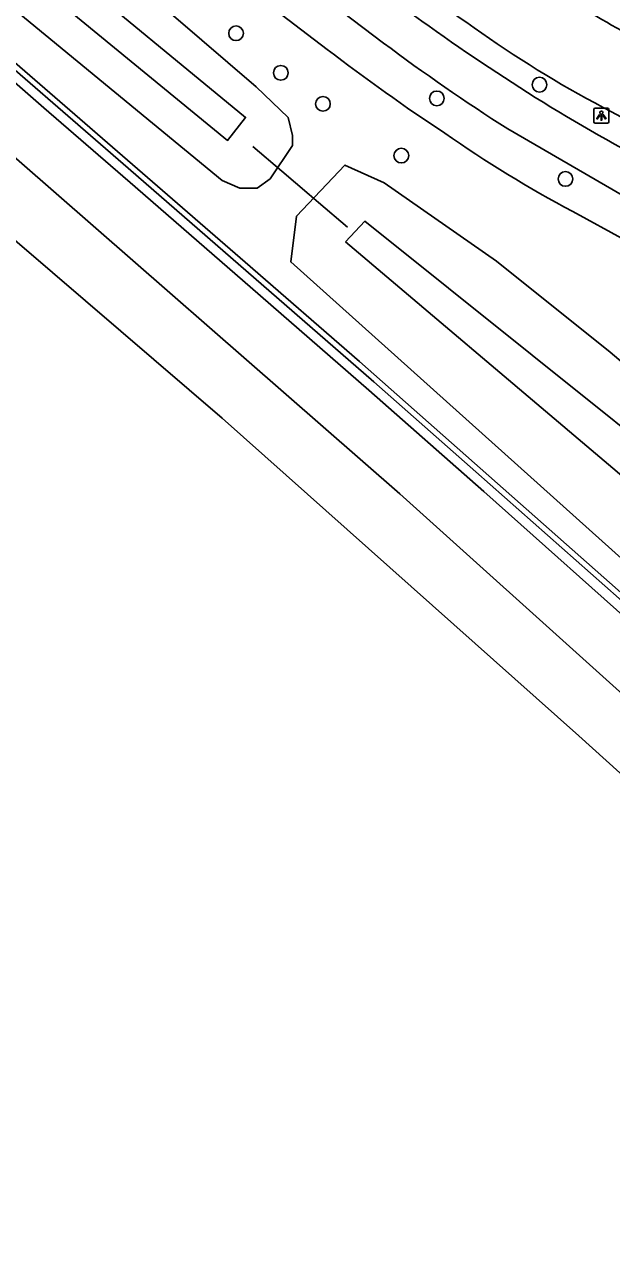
# Model space of a CAD drawing. Extents: x 162990 to 165007, y 383433 to 384336.
# Drawn here: x 164420.8 to 164459.8, y 383433 to 383514.3 of the extents above; entities that cross this region are included whole.
import ezdxf

# ---------------------------------------------------------------- set-up
doc = ezdxf.new("R2010")
doc.units = 0
for name, color, linetype in [('IMGEO_Boom', 7, 'Continuous'), ('IMGEO_Duiker', 7, 'Continuous'), ('IMGEO_Fietspad_open', 7, 'Continuous'), ('IMGEO_Geluidsscherm', 7, 'Continuous'), ('IMGEO_Groenvoorziening', 7, 'Continuous'), ('IMGEO_Lichtpunt', 7, 'Continuous'), ('IMGEO_Rijbaan_lokaal_open', 7, 'Continuous'), ('IMGEO_Spoor', 7, 'Continuous'), ('IMGEO_Spoorbaan_halfverhard', 7, 'Continuous'), ('IMGEO_Voetpad_open', 7, 'Continuous'), ('IMGEO_Waterloop', 7, 'Continuous')]:
    doc.layers.add(name, color=color, linetype=linetype)

msp = doc.modelspace()

# ---------------------------------------------------------------- linework, layer by layer
at = {"layer": 'IMGEO_Boom'}
for centre in [(164434.883, 383513.711), (164437.852, 383511.087), (164455.02, 383510.3), (164440.645, 383509.028), (164448.204, 383509.39), (164445.85, 383505.599), (164456.742, 383504.051)]:
    msp.add_circle(centre, 0.489, dxfattribs=at)
at = {"layer": 'IMGEO_Duiker'}
msp.add_lwpolyline([(164436.004, 383506.196), (164437.912, 383504.571), (164438.819, 383503.798), (164439.741, 383503.013), (164440.346, 383502.499), (164442.278, 383500.853)], dxfattribs=at)
at = {"layer": 'IMGEO_Fietspad_open'}
for points in [[(164418.065, 383533.234), (164425.545, 383527.551), (164444.662, 383513.062)], [(164452.913, 383507.363), (164461.182, 383502.574), (164466.026, 383500)]]:
    msp.add_lwpolyline(points, dxfattribs=at)
for centre, radius, start, end in [((164526.413, 383624.345), 135.405, 233.17845, 237.26616), ((164530.138, 383627.992), 143.231, 233.3609, 237.3731), ((164513.303, 383602.849), 110.234, 236.95638, 242.03037)]:
    msp.add_arc(centre, radius, start, end, dxfattribs=at)
at = {"layer": 'IMGEO_Geluidsscherm'}
msp.add_lwpolyline([(164316.111, 383594.57), (164331.946, 383582.303), (164335.936, 383579.321), (164343.994, 383573.187), (164355.759, 383564.117), (164364.915, 383557.15), (164384.337, 383541.486), (164392.199, 383535.083), (164397.741, 383530.511), (164403.749, 383525.486), (164407.628, 383522.347), (164415.357, 383515.967), (164435.487, 383498.542), (164443.079, 383491.935), (164461.775, 383475.437), (164465.453, 383472.088), (164473.455, 383464.599), (164479.39, 383459.172)], dxfattribs=at)
at = {"layer": 'IMGEO_Groenvoorziening'}
for points in [[(164370.395, 383564.896), (164373.911, 383562.169), (164388.951, 383549.965), (164405.312, 383536.689), (164436.207, 383510.158), (164438.332, 383508.125), (164438.62, 383506.939), (164438.635, 383506.276), (164437.157, 383504.059), (164436.294, 383503.443), (164435.124, 383503.443), (164433.954, 383503.936), (164365.206, 383560.486)], [(164452.162, 383498.607), (164459.715, 383492.554), (164475.909, 383478.843), (164481.533, 383473.019), (164478.642, 383469.021), (164476.75, 383467.38), (164473.974, 383466.939), (164472.523, 383468.074), (164438.516, 383498.547), (164438.895, 383501.576), (164442.091, 383504.964), (164444.708, 383503.782), (164452.162, 383498.607)]]:
    msp.add_lwpolyline(points, dxfattribs=at)
at = {"layer": 'IMGEO_Lichtpunt'}
for p, q in [((164458.627, 383508.65), (164458.627, 383507.843)), ((164458.627, 383508.65), (164458.627, 383507.843)), ((164459.529, 383508.745), (164458.721, 383508.745)), ((164459.529, 383508.745), (164458.721, 383508.745)), ((164459.623, 383507.843), (164459.623, 383508.65)), ((164459.623, 383507.843), (164459.623, 383508.65)), ((164458.721, 383507.749), (164459.529, 383507.749)), ((164458.721, 383507.749), (164459.529, 383507.749))]:
    msp.add_line(p, q, dxfattribs=at)
for points in [[(164459.001, 383508.314), (164459.04, 383508.286), (164458.852, 383508.024), (164458.814, 383508.051), (164459.001, 383508.314)], [(164459.103, 383508.266), (164459.15, 383508.266), (164459.15, 383507.944), (164459.103, 383507.944), (164459.103, 383508.266)], [(164459.213, 383508.286), (164459.251, 383508.313), (164459.438, 383508.051), (164459.399, 383508.023), (164459.213, 383508.286)]]:
    msp.add_lwpolyline(points, dxfattribs=at)
msp.add_circle((164459.126, 383508.448), 0.0994, dxfattribs=at)
for centre, start, end in [((164458.721, 383508.65), 90, 180), ((164458.721, 383508.65), 90, 180), ((164459.529, 383508.65), 0, 90), ((164459.529, 383508.65), 0, 90), ((164458.721, 383507.843), 180, 270), ((164458.721, 383507.843), 180, 270), ((164459.529, 383507.843), 270, 0), ((164459.529, 383507.843), 270, 360)]:
    msp.add_arc(centre, 0.0946, start, end, dxfattribs=at)
at = {"layer": 'IMGEO_Rijbaan_lokaal_open'}
for centre, radius, start, end in [((164579.236, 383697.581), 224.059, 232.67049, 235.14411), ((164508.392, 383598.681), 97.41, 238.09958, 245.1333), ((164494.638, 383575.674), 75.674, 234.95353, 242.58637), ((164510.46, 383602.408), 106.705, 241.65404, 253.68407)]:
    msp.add_arc(centre, radius, start, end, dxfattribs=at)
at = {"layer": 'IMGEO_Spoor'}
for points in [[(164311.432, 383591.528), (164331.147, 383576.863), (164354.951, 383558.568), (164370.727, 383546.154), (164397.339, 383524.6), (164417.837, 383507.536), (164445.76, 383483.178), (164473.788, 383457.948), (164497.162, 383435.764)], [(164317.029, 383582.491), (164327.919, 383574.304), (164337.021, 383567.345), (164358.369, 383550.81), (164373.755, 383538.549), (164388.885, 383526.249), (164409.075, 383509.519), (164433.956, 383488.178), (164457.628, 383467.129), (164464.884, 383460.582), (164481.014, 383445.749), (164494.451, 383432.998)]]:
    msp.add_lwpolyline(points, dxfattribs=at)
at = {"layer": 'IMGEO_Spoorbaan_halfverhard'}
for points in [[(164319.959, 383591.088), (164331.496, 383582.166), (164341.658, 383574.462), (164357.368, 383562.465), (164360.277, 383560.266), (164367.625, 383554.526), (164373.728, 383549.597), (164380.676, 383543.981), (164393.218, 383533.689), (164400.365, 383527.815), (164406.759, 383522.559), (164416.527, 383514.444), (164427.729, 383504.769), (164444.035, 383490.603), (164450.784, 383484.632), (164461.262, 383475.379), (164469.246, 383468.055), (164475.412, 383462.363), (164483.052, 383455.289)], [(164487.581, 383451.045), (164487.441, 383451.188), (164487.9, 383451.65), (164487.249, 383452.341), (164487.11, 383452.21), (164485.275, 383453.699), (164483.313, 383455.566), (164479.39, 383459.172), (164473.455, 383464.599), (164465.453, 383472.088), (164461.775, 383475.437), (164443.079, 383491.935), (164435.487, 383498.542), (164415.357, 383515.967), (164407.628, 383522.347), (164403.749, 383525.486), (164397.741, 383530.511), (164392.199, 383535.083), (164384.337, 383541.486), (164364.915, 383557.15)], [(164482.635, 383454.845), (164478.938, 383458.251), (164470.354, 383466.192), (164462.59, 383473.297), (164451.325, 383483.327), (164443.696, 383490.042), (164436.508, 383496.301), (164428.194, 383503.532), (164422.126, 383508.767), (164417.669, 383512.649)]]:
    msp.add_lwpolyline(points, dxfattribs=at)
at = {"layer": 'IMGEO_Voetpad_open'}
for points in [[(164284.221, 383632.534), (164310.839, 383611.565), (164371.578, 383565.346), (164390.052, 383551.309), (164403.488, 383541.1), (164412.029, 383534.661), (164411.803, 383534.383), (164414.952, 383532.013), (164415.162, 383532.308), (164424.141, 383525.442), (164440.939, 383512.639)], [(164457.23, 383501.886), (164460.696, 383500)]]:
    msp.add_lwpolyline(points, dxfattribs=at)
for centre, radius, start, end in [((164519.813, 383615.115), 129.316, 232.41516, 236.66238), ((164494.829, 383572.849), 80.308, 234.98152, 242.08344)]:
    msp.add_arc(centre, radius, start, end, dxfattribs=at)
at = {"layer": 'IMGEO_Waterloop'}
for points in [[(164370.749, 383558.688), (164372.111, 383560.305), (164435.515, 383508.135), (164434.324, 383506.603), (164370.749, 383558.688)], [(164442.154, 383499.88), (164443.43, 383501.241), (164476.622, 383474.688), (164474.749, 383472.305), (164442.154, 383499.88)]]:
    msp.add_lwpolyline(points, dxfattribs=at)

doc.saveas('drawing.dxf')
